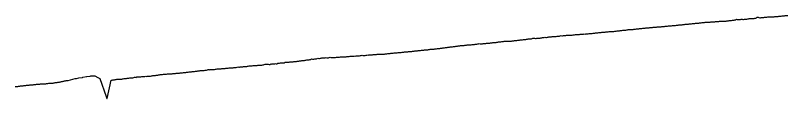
# Model space of a CAD drawing. Extents: x -3793 to 50787, y -1075 to 6138.
# Drawn here: x 43746 to 44710, y 1858 to 1961 of the extents above; entities that cross this region are included whole.
import ezdxf

# ---------------------------------------------------------------- set-up
doc = ezdxf.new("R2010")
doc.units = 0
doc.layers.add('RD_DDB_Profile_EX', color=7, linetype='Continuous')

msp = doc.modelspace()

# ---------------------------------------------------------------- linework, layer by layer
at = {"layer": 'RD_DDB_Profile_EX'}
for points in [[(44554.179345, 1947.813135), (44555.179658, 1947.80178), (44556.179773, 1947.88289), (44557.180089, 1947.979185), (44558.18138, 1948.07065), (44559.173163, 1948.160185), (44560.173465, 1948.34281), (44561.172222, 1948.4823), (44562.172545, 1948.57235), (44563.172869, 1948.62588), (44564.17419, 1948.731315), (44565.165878, 1948.734695), (44566.166188, 1948.794155), (44567.166325, 1948.833865), (44568.166638, 1948.886615), (44569.165732, 1949.11467), (44570.167083, 1949.163525), (44571.158678, 1949.3063), (44572.158835, 1949.468605), (44573.159155, 1949.57096), (44574.159475, 1949.617405), (44575.160845, 1949.66622), (44576.161171, 1949.707085), (44577.160402, 1949.89815), (44578.151739, 1949.89464), (44579.152067, 1950.035975), (44580.152395, 1950.077495), (44581.153794, 1950.271305), (44582.154127, 1950.513145), (44583.15446, 1950.600165), (44584.1457, 1950.64237), (44585.14506, 1950.75714), (44586.145268, 1950.852835), (44587.146824, 1951.01136), (44588.147164, 1951.043395), (44589.147383, 1951.11669), (44590.138667, 1951.20461), (44591.138992, 1951.29273), (44592.139202, 1951.409885), (44593.139932, 1951.60147), (44594.14028, 1951.644045), (44595.14052, 1951.72052), (44596.131715, 1951.70218), (44597.131943, 1951.88395), (44598.132277, 1951.86833), (44599.133858, 1951.94517), (44600.134098, 1952.223255), (44601.133735, 1952.31663), (44602.12484, 1952.45342), (44603.12527, 1952.62101), (44604.125783, 1952.71153), (44605.127552, 1952.80801), (44606.12742, 1952.90213), (44607.128013, 1953.04654), (44608.128512, 1953.09094), (44609.119066, 1953.232875), (44610.119546, 1953.32459), (44611.121382, 1953.23596), (44612.121848, 1953.238975), (44613.12177, 1953.252425), (44614.122306, 1953.40455), (44615.113328, 1953.436085), (44616.11327, 1953.38802), (44617.115014, 1953.532825), (44618.115511, 1953.53467), (44619.115931, 1953.58827), (44620.115909, 1953.923925), (44621.106808, 1953.929395), (44622.108598, 1953.92499), (44623.108587, 1953.91974), (44624.10898, 1953.977945), (44625.109413, 1954.21705), (44626.109783, 1954.220495), (44627.10021, 1954.31362), (44628.101927, 1954.41482), (44629.102316, 1954.5081), (44630.102364, 1954.455925), (44631.102705, 1954.55487), (44632.103035, 1954.55216), (44633.095089, 1954.555695), (44634.096548, 1954.65395), (44635.098252, 1954.946145), (44636.099989, 1954.94819), (44637.101691, 1954.996525), (44638.093462, 1955.045085), (44639.095163, 1955.19111), (44640.096897, 1955.34193), (44641.098368, 1955.44265), (44642.100069, 1955.541065), (44643.101769, 1955.74966), (44644.093793, 1955.84608), (44645.095269, 1955.847805), (44646.098377, 1956.871375), (44647.100111, 1956.330615), (44648.101579, 1956.282635), (44649.09358, 1956.33708), (44650.095278, 1956.337835), (44651.097008, 1956.631815), (44652.098481, 1956.684845), (44653.100179, 1956.68557), (44654.092166, 1956.63756)], [(44654.092166, 1956.63756), (44655.093675, 1956.6383), (44656.095371, 1956.7357), (44657.097066, 1956.848115), (44658.098791, 1957.03599), (44659.090556, 1957.03575), (44660.092249, 1957.42805), (44661.093941, 1957.43283), (44662.09546, 1957.528425), (44663.097153, 1957.68107), (44664.089113, 1957.58184), (44665.090802, 1957.631425), (44666.092326, 1957.778155), (44667.094015, 1957.82682), (44668.095704, 1957.88023), (44669.097337, 1958.223195), (44670.08907, 1958.273885), (44671.090704, 1958.668945), (44672.092339, 1959.308855), (44673.094, 1959.16654), (44674.095636, 1959.117935), (44675.087538, 1958.577885), (44676.089008, 1958.676515), (44677.09067, 1958.72604), (44678.092309, 1958.92233), (44679.093949, 1958.971875), (44680.085837, 1959.021615), (44681.087475, 1959.22041), (44682.088988, 1959.271495), (44683.090631, 1959.369575), (44684.092295, 1959.51776), (44685.084148, 1959.6168), (44686.08581, 1959.616445), (44687.087452, 1959.714725), (44688.088965, 1959.71634), (44689.090631, 1959.81278), (44690.082473, 1959.91069), (44691.084136, 1959.86351), (44692.087222, 1959.913785), (44693.088886, 1959.96552), (44694.090399, 1960.07373), (44695.092048, 1960.116085), (44696.083911, 1960.26396), (44697.085558, 1960.31485), (44698.087223, 1960.364505), (44699.088871, 1960.511775), (44700.090422, 1960.56436), (44701.082255, 1960.614675), (44702.083905, 1960.715375), (44703.085572, 1960.814435), (44704.087223, 1960.91298), (44705.08889, 1961.06111), (44706.080612, 1961.161885), (44707.082279, 1961.31154), (44708.083933, 1961.211175), (44709.085588, 1961.31036), (44710.087256, 1961.410905)], [(44454.166394, 1938.28641), (44455.168067, 1938.39448), (44456.169623, 1938.44378), (44457.171297, 1938.4144), (44458.172972, 1938.46808), (44459.164596, 1938.571655), (44460.16627, 1938.804415), (44461.169217, 1938.806785), (44462.170775, 1938.856025), (44463.163353, 1938.8515), (44464.164908, 1939.04658), (44465.165752, 1939.137775), (44466.168693, 1939.18227), (44467.170253, 1939.422955), (44468.164107, 1939.567175), (44469.166932, 1939.61936), (44470.167746, 1939.81453), (44471.170675, 1939.858135), (44472.164428, 1939.95139), (44473.166104, 1940.046505), (44474.169037, 1940.098565), (44475.170713, 1940.15262), (44476.163834, 1940.38235), (44477.166889, 1940.484375), (44478.168566, 1940.497855), (44479.171621, 1940.55478), (44480.17373, 1940.71186), (44481.166549, 1940.73088), (44482.169473, 1940.888055), (44483.171282, 1941.15895), (44484.173368, 1941.161275), (44485.167326, 1941.13328), (44486.169138, 1941.233095), (44487.172196, 1941.355755), (44488.174242, 1941.498465), (44489.166995, 1941.593055), (44490.170052, 1941.68541), (44491.17187, 1941.695535), (44492.17375, 1941.673925), (44493.167908, 1941.72713), (44494.16973, 1941.82694), (44495.172789, 1941.974605), (44496.173404, 1942.06874), (44497.176449, 1942.2108), (44498.170648, 1942.41371), (44499.172324, 1942.4296), (44500.175383, 1942.477), (44501.177328, 1942.65747), (44502.170339, 1942.741145), (44503.173243, 1942.793755), (44504.175075, 1943.0266), (44505.176997, 1943.129425), (44506.171103, 1943.13783), (44507.172939, 1943.19928), (44508.176, 1943.34643), (44509.177718, 1943.448985), (44510.170802, 1943.516825), (44511.173863, 1943.90198), (44512.175704, 1943.975835), (44513.177396, 1944.058915), (44514.180443, 1944.031855), (44515.173572, 1944.06354), (44516.176463, 1944.122305), (44517.17828, 1944.206645), (44518.180129, 1944.33156), (44519.174502, 1944.42226), (44520.176177, 1944.5401), (44521.17797, 1944.66196), (44522.181019, 1944.764845), (44523.174044, 1944.827385), (44524.177107, 1944.917365), (44525.178962, 1945.060755), (44526.180718, 1945.207005), (44527.174974, 1945.316145), (44528.176833, 1945.446105), (44529.179898, 1945.52182), (44530.181427, 1945.687355), (44531.18329, 1945.75085), (44532.177769, 1945.71733), (44533.179443, 1945.94629), (44534.181135, 1946.035025), (44535.184186, 1946.05138), (44536.177508, 1946.137515), (44537.180379, 1946.23951), (44538.18203, 1946.45616), (44539.183903, 1946.549), (44540.17825, 1946.64402), (44541.180124, 1946.687035), (44542.181751, 1946.73264), (44543.184804, 1946.77807), (44544.18648, 1946.7287), (44545.181065, 1946.78207), (44546.184132, 1947.09269), (44547.185806, 1947.12721), (44548.18697, 1947.22176), (44549.17999, 1947.29323), (44550.182428, 1947.464755), (44551.185068, 1947.516635), (44552.186538, 1947.530595), (44553.180532, 1947.759545), (44554.179345, 1947.813135)], [(44354.203553, 1929.05503), (44355.202938, 1929.050705), (44356.195716, 1929.36592), (44357.197389, 1929.330825), (44358.199207, 1929.32538), (44359.20088, 1929.44356), (44360.201526, 1929.442945), (44361.193034, 1929.31938), (44362.194706, 1929.368655), (44363.196378, 1929.60782), (44364.198051, 1929.567205), (44365.198864, 1929.577045), (44366.191604, 1929.91147), (44367.192008, 1929.88074), (44368.19368, 1929.925675), (44369.195352, 1930.29054), (44370.196051, 1930.39479), (44371.188763, 1930.35412), (44372.190572, 1930.358725), (44373.190967, 1930.584675), (44374.192637, 1930.648325), (44375.193362, 1930.747635), (44376.186047, 1930.98291), (44377.187718, 1931.17276), (44378.189522, 1931.26303), (44379.191193, 1931.31241), (44380.190659, 1931.64064), (44381.192332, 1931.680695), (44382.184986, 1931.725645), (44383.186656, 1931.761195), (44384.188326, 1932.133095), (44385.189218, 1932.146595), (44386.189612, 1932.233615), (44387.18224, 1932.246655), (44388.183909, 1932.34159), (44389.184696, 1932.445455), (44390.186368, 1932.59042), (44391.18804, 1932.780995), (44392.18078, 1933.054465), (44393.182449, 1933.34078), (44394.183247, 1933.166665), (44395.184918, 1932.946745), (44396.18659, 1932.91355), (44397.180493, 1933.14932), (44398.182162, 1933.33545), (44399.183081, 1933.29403), (44400.184753, 1933.35221), (44401.177364, 1933.31057), (44402.179032, 1933.492415), (44403.180701, 1933.815645), (44404.182791, 1933.913755), (44405.184463, 1934.16324), (44406.177203, 1934.258785), (44407.178872, 1934.308285), (44408.18054, 1934.26217), (44409.181341, 1934.26604), (44410.183013, 1934.41987), (44411.176916, 1934.522645), (44412.178585, 1934.71328), (44413.18038, 1934.721865), (44414.181176, 1934.82134), (44415.182847, 1935.10766), (44416.175455, 1935.398595), (44417.177124, 1935.4807), (44418.180093, 1935.395955), (44419.180762, 1935.412865), (44420.173375, 1935.40814), (44421.175044, 1935.375155), (44422.17659, 1935.661225), (44423.17826, 1935.7194), (44424.179808, 1935.76857), (44425.172838, 1935.834525), (44426.174509, 1936.116425), (44427.176056, 1936.48075), (44428.177728, 1936.21509), (44429.179399, 1936.31457), (44430.171016, 1936.45965), (44431.172688, 1936.64624), (44432.175522, 1936.633085), (44433.177195, 1936.695545), (44434.178867, 1936.836265), (44435.171343, 1936.92262), (44436.172158, 1936.930695), (44437.173831, 1937.045815), (44438.175384, 1937.0451), (44439.169264, 1937.114825), (44440.170813, 1937.10971), (44441.172484, 1937.167815), (44442.173303, 1937.350145), (44443.174858, 1937.36222), (44444.167445, 1937.566145), (44445.169117, 1937.60288), (44446.171955, 1937.70064), (44447.172775, 1937.758765), (44448.174331, 1937.703725), (44449.166919, 1937.936365), (44450.168592, 1937.99868), (44451.170146, 1938.235275), (44452.171819, 1938.09327), (44453.172658, 1938.092825), (44454.166394, 1938.28641)], [(44253.910399, 1918.284175), (44254.903428, 1918.33993), (44255.905924, 1918.442615), (44256.907688, 1918.55932), (44257.908305, 1918.65297), (44258.902074, 1918.668095), (44259.903838, 1918.77327), (44260.906332, 1918.938015), (44261.908095, 1919.12561), (44262.908693, 1919.207435), (44263.902481, 1919.387175), (44264.904245, 1919.498455), (44265.906736, 1919.595135), (44266.9085, 1919.700535), (44267.900394, 1919.706585), (44268.902884, 1919.759305), (44269.904648, 1920.00871), (44270.907137, 1920.01142), (44271.908901, 1920.079025), (44272.900797, 1920.204855), (44273.903284, 1920.338155), (44274.905048, 1920.47527), (44275.907534, 1920.584275), (44276.900664, 1920.803445), (44277.901196, 1920.865245), (44278.903681, 1920.936635), (44279.905445, 1921.25491), (44280.908031, 1921.326795), (44281.90108, 1921.38268), (44282.901592, 1921.51955), (44283.904074, 1921.759575), (44284.905839, 1921.80901), (44285.89973, 1922.049415), (44286.901492, 1922.10526), (44287.901985, 1922.267475), (44288.904464, 1922.370085), (44289.906334, 1922.43283), (44290.900139, 1922.57927), (44291.901901, 1922.62868), (44292.902374, 1922.741055), (44293.904851, 1922.88731), (44294.906723, 1922.97415), (44295.900545, 1923.11375), (44296.902307, 1923.23294), (44297.90276, 1923.425815), (44298.905343, 1923.565605), (44299.898461, 1923.75861), (44300.900947, 1923.761005), (44301.902709, 1923.97383), (44303.219525, 1924.044535), (44304.221197, 1924.07065), (44305.222681, 1924.25613), (44306.223134, 1924.302045), (44307.224806, 1924.44486), (44308.225179, 1924.533515), (44309.218034, 1924.51292), (44310.219707, 1924.755755), (44311.221379, 1924.87459), (44312.221647, 1924.956795), (44313.222052, 1924.949795), (44314.215059, 1925.05574), (44315.216732, 1925.117795), (44316.218226, 1925.191885), (44317.219899, 1925.471655), (44318.220345, 1925.51159), (44319.21191, 1925.579415), (44320.213583, 1925.765975), (44321.215255, 1925.759095), (44322.216928, 1925.84608), (44323.218429, 1926.07648), (44324.208939, 1926.166635), (44325.210612, 1926.734175), (44326.212116, 1926.327025), (44327.213789, 1926.20644), (44328.215462, 1926.2597), (44329.207202, 1926.33525), (44330.208709, 1926.46006), (44331.209149, 1926.51128), (44332.210822, 1926.516415), (44333.212332, 1926.691795), (44334.214006, 1926.952755), (44335.205746, 1926.902325), (44336.20742, 1927.090015), (44337.207696, 1927.107835), (44338.20937, 1927.195725), (44339.211043, 1927.328), (44340.202626, 1927.44408), (44341.2043, 1927.487735), (44342.205974, 1927.659555), (44343.206407, 1927.78245), (44344.207927, 1927.9537), (44345.199668, 1928.03636), (44346.201342, 1927.991145), (44347.202863, 1928.168045), (44348.204537, 1928.395555), (44349.204969, 1928.614665), (44350.196709, 1928.68935), (44351.198533, 1928.77305), (44352.200206, 1928.7777), (44353.20188, 1929.100355), (44354.203553, 1929.05503)], [(44153.914849, 1909.93555), (44154.916612, 1909.888315), (44155.909238, 1909.942465), (44156.911831, 1910.09067), (44157.913594, 1910.139985), (44158.916188, 1910.239725), (44159.907983, 1910.431555), (44160.910577, 1910.54685), (44161.91317, 1910.54421), (44162.914933, 1910.64149), (44163.907559, 1910.749395), (44164.910153, 1910.896175), (44165.911916, 1910.850005), (44166.91451, 1910.808015), (44167.917064, 1910.91375), (44168.908898, 1911.056445), (44169.911492, 1911.102535), (44170.914044, 1910.99322), (44171.915849, 1911.08766), (44172.908432, 1911.184145), (44173.911024, 1911.230115), (44174.912831, 1911.32436), (44175.91538, 1911.47498), (44176.908004, 1911.62592), (44177.909767, 1911.81136), (44178.91236, 1911.99723), (44179.914952, 1911.581995), (44180.906747, 1911.734385), (44181.90934, 1911.803125), (44182.911881, 1911.906705), (44183.913695, 1912.02771), (44184.916288, 1912.135245), (44185.908859, 1912.651115), (44186.910676, 1912.31034), (44187.913214, 1912.357275), (44188.915749, 1912.45727), (44189.9076, 1912.55046), (44190.910135, 1912.557), (44191.912725, 1912.71047), (44192.914488, 1912.856345), (44193.907759, 1913.08839), (44194.90964, 1912.82034), (44195.911404, 1912.816065), (44196.913993, 1912.96216), (44197.907301, 1913.27292), (44198.908315, 1913.361055), (44199.910903, 1913.27575), (44200.913426, 1913.290555), (44201.915254, 1913.244085), (44202.908597, 1913.205655), (44203.910328, 1913.25116), (44204.912159, 1913.346795), (44205.914678, 1913.558285), (44206.908125, 1913.533185), (44207.909059, 1913.57412), (44208.911575, 1913.63198), (44209.914158, 1913.63609), (44210.906809, 1914.00561), (44211.909407, 1914.03535), (44212.91105, 1914.171285), (44213.912815, 1914.35294), (44214.906324, 1914.44762), (44215.908845, 1914.636875), (44216.909776, 1914.70031), (44217.912283, 1914.793995), (44218.905754, 1914.951675), (44219.907595, 1914.95143), (44220.909165, 1915.054295), (44221.911745, 1915.19784), (44222.91351, 1915.15689), (44223.907015, 1915.269695), (44224.909609, 1915.398255), (44225.910387, 1915.35266), (44226.912966, 1915.410725), (44227.906507, 1915.564545), (44228.90827, 1915.708745), (44229.909836, 1915.886815), (44230.912329, 1915.93459), (44231.90525, 1916.06374), (44232.907014, 1916.06317), (44233.909519, 1916.081625), (44234.910321, 1916.276185), (44235.912812, 1916.373645), (44236.905757, 1916.552355), (44237.90752, 1916.557135), (44238.908952, 1916.60968), (44239.910805, 1916.754135), (44240.90441, 1916.83942), (44241.906264, 1917.01748), (44242.908027, 1917.12777), (44243.909434, 1917.275015), (44244.911289, 1917.302905), (44245.904915, 1917.388805), (44246.90677, 1917.56641), (44247.90743, 1917.710355), (44248.909917, 1917.812795), (44249.902921, 1917.874025), (44250.90542, 1917.98792), (44251.907277, 1917.987755), (44252.907914, 1918.142845), (44253.910399, 1918.284175)], [(44054.937071, 1900.08881), (44055.929183, 1899.996265), (44056.931034, 1900.43118), (44057.932877, 1900.87562), (44058.934727, 1900.73296), (44059.927092, 1900.77853), (44060.928944, 1900.878095), (44061.930817, 1900.728655), (44062.93266, 1900.586895), (44063.934786, 1900.53769), (44064.926857, 1901.368935), (44065.928971, 1901.120235), (44066.930817, 1901.170115), (44067.932726, 1901.26469), (44068.924775, 1901.27257), (44069.926627, 1901.3714), (44070.928743, 1901.7069), (44071.93039, 1901.511745), (44072.922519, 1901.519105), (44073.924362, 1902.199625), (44074.926494, 1902.245065), (44075.928161, 1902.25553), (44076.930308, 1902.497875), (44077.922313, 1902.44927), (44078.923995, 1902.39506), (44079.926138, 1902.489805), (44080.927983, 1902.59518), (44081.920132, 1902.78867), (44082.921978, 1903.52795), (44083.924128, 1903.434875), (44084.925714, 1903.38685), (44085.927893, 1903.383465), (44086.919858, 1903.485665), (44087.921922, 1903.48135), (44088.923762, 1903.77948), (44089.925606, 1903.88017), (44090.917881, 1903.827395), (44091.91963, 1903.87813), (44092.921809, 1903.975245), (44093.923653, 1904.076025), (44094.915904, 1904.36926), (44095.917677, 1904.37251), (44096.919857, 1904.417215), (44097.921699, 1904.567065), (44098.923478, 1904.71747), (44099.915724, 1904.86399), (44100.917566, 1905.212965), (44101.919746, 1905.260055), (44102.921549, 1905.26176), (44103.913771, 1905.50656), (44104.915612, 1905.657155), (44105.917793, 1905.553475), (44106.919619, 1905.65416), (44107.921815, 1905.95016), (44108.913656, 1906.05061), (44109.915493, 1906.201165), (44110.255523, 1906.183035), (44110.91795, 1906.152745), (44111.919714, 1906.251935), (44112.912337, 1906.406195), (44113.914102, 1906.55504), (44114.916695, 1906.55893), (44115.918458, 1907.70559), (44116.911082, 1907.111545), (44117.912849, 1907.160895), (44118.914612, 1907.310445), (44119.917206, 1907.414085), (44120.918918, 1907.56343), (44121.911595, 1907.71659), (44122.913364, 1907.817005), (44123.915951, 1908.21689), (44124.917721, 1908.168395), (44125.910348, 1908.124025), (44126.912111, 1908.2238), (44127.914706, 1908.525395), (44128.916478, 1908.622625), (44129.918941, 1908.7721), (44130.910869, 1908.821215), (44131.913454, 1908.628605), (44132.916049, 1908.73331), (44133.917675, 1909.030515), (44134.910438, 1908.984625), (44135.913033, 1908.888715), (44136.914796, 1908.939875), (44137.917391, 1909.19041), (44138.910018, 1909.43966), (44139.911781, 1909.243235), (44140.914376, 1909.20527), (44141.916971, 1909.15907), (44142.908766, 1909.1145), (44143.911361, 1909.15869), (44144.913934, 1909.210825), (44145.915718, 1909.3129), (44146.918037, 1909.466555), (44147.910916, 1909.51887), (44148.912703, 1909.61542), (44149.915273, 1909.668715), (44150.917547, 1909.822135), (44151.909688, 1909.91867), (44152.912255, 1909.93016), (44153.914849, 1909.93555)], [(43954.961648, 1890.36368), (43955.963416, 1890.44452), (43956.955056, 1890.584385), (43957.956228, 1890.592715), (43958.957996, 1890.747985), (43959.959763, 1890.844365), (43960.961531, 1890.98491), (43961.953912, 1891.18159), (43962.955096, 1891.322265), (43963.95691, 1891.42191), (43964.958678, 1891.48001), (43965.960445, 1891.5294), (43966.951484, 1891.73098), (43967.953251, 1891.774795), (43968.954256, 1891.831265), (43969.956023, 1891.972605), (43970.957024, 1892.110535), (43971.958281, 1892.35996), (43972.94982, 1892.356085), (43973.950816, 1892.44961), (43974.952582, 1892.64668), (43975.953611, 1892.792915), (43976.954928, 1892.89687), (43977.955934, 1892.94273), (43978.948161, 1893.04451), (43979.949145, 1893.13205), (43980.950126, 1893.126215), (43981.951504, 1893.23151), (43982.952501, 1893.27742), (43983.954268, 1893.528675), (43984.945639, 1893.674695), (43985.94661, 1893.71884), (43986.948076, 1894.10699), (43987.949062, 1894.44895), (43988.950829, 1894.066695), (43989.942125, 1894.112575), (43990.943889, 1894.30774), (43991.944587, 1894.35629), (43992.945563, 1894.454425), (43993.947329, 1894.454995), (43994.948301, 1894.503675), (43995.940314, 1894.64456), (43996.941066, 1894.738475), (43997.942848, 1895.2341), (43998.943811, 1895.280565), (43999.944772, 1895.130105), (44000.946537, 1895.130315), (44001.937525, 1895.17779), (44002.939279, 1895.27586), (44003.940234, 1895.471235), (44004.941998, 1895.52069), (44005.94295, 1895.567125), (44006.943833, 1895.664), (44007.935689, 1895.7136), (44008.936635, 1895.859605), (44009.938399, 1895.95877), (44010.939341, 1895.904325), (44011.941089, 1895.953935), (44012.942185, 1896.201415), (44013.933816, 1896.3078), (44014.93565, 1896.409085), (44015.937263, 1896.416545), (44016.939119, 1896.367985), (44017.940731, 1896.475385), (44018.932583, 1896.626005), (44019.934196, 1896.831295), (44020.935811, 1896.839195), (44021.937667, 1896.78964), (44022.93928, 1897.239815), (44023.941136, 1897.487455), (44024.932745, 1897.39413), (44025.934362, 1897.407915), (44026.936214, 1897.459745), (44027.937647, 1897.50899), (44028.939496, 1897.65616), (44029.941096, 1897.670925), (44030.932946, 1897.91732), (44031.934541, 1898.026775), (44032.936142, 1898.080555), (44033.937989, 1898.13029), (44034.939591, 1898.230915), (44035.941169, 1898.281815), (44036.933037, 1898.638505), (44037.934883, 1898.743765), (44038.936179, 1898.7604), (44039.937756, 1898.715485), (44040.939607, 1898.76639), (44041.931785, 1898.80707), (44042.93363, 1899.19477), (44043.935414, 1899.25541), (44044.937256, 1899.1661), (44045.939374, 1899.158285), (44046.931214, 1899.205895), (44047.933333, 1899.252905), (44048.935175, 1899.591905), (44049.937025, 1899.69877), (44050.929426, 1899.841405), (44051.930986, 1899.69367), (44052.933106, 1899.64221), (44053.934949, 1899.748865), (44054.937071, 1900.08881)], [(43834.858937, 1885.684325), (43835.626988, 1885.80345), (43839.577815, 1886.17963), (43840.636459, 1886.246775), (43844.296693, 1886.29627), (43845.645931, 1886.22874), (43849.03198, 1884.43749), (43851.538982, 1883.25), (43859.458153, 1860.543715), (43860.465339, 1858.27), (43861.022477, 1858.31227), (43865.978312, 1880.91305), (43866.971221, 1881.16064), (43867.973786, 1881.360495), (43868.975996, 1881.47054), (43869.978542, 1881.625455), (43870.9715, 1881.682635), (43871.974055, 1881.73958), (43872.976575, 1882.27371), (43873.969156, 1882.23472), (43874.972484, 1882.23993), (43875.975026, 1882.291855), (43876.977567, 1882.3558), (43877.970636, 1882.415615), (43878.972672, 1882.47023), (43879.975205, 1882.5301), (43880.96831, 1882.882425), (43881.970853, 1882.931455), (43882.973393, 1883.07161), (43883.975348, 1883.166945), (43884.968499, 1883.318115), (43885.971033, 1883.331125), (43886.973564, 1883.38198), (43887.976093, 1883.4423), (43888.968651, 1883.823705), (43889.971176, 1883.777255), (43890.973699, 1883.87738), (43891.967712, 1883.842365), (43892.970241, 1883.806815), (43893.972031, 1884.43103), (43894.974482, 1884.633925), (43895.967783, 1884.59883), (43896.970303, 1884.513875), (43897.97282, 1885.119995), (43898.974534, 1885.134845), (43899.967132, 1885.13846), (43900.968898, 1885.233835), (43901.970663, 1885.2872), (43902.972429, 1885.31039), (43903.973406, 1885.459705), (43904.965991, 1885.513195), (43905.967757, 1885.604605), (43906.969523, 1885.70783), (43907.971288, 1885.77666), (43908.972277, 1885.872015), (43909.964851, 1885.7793), (43910.966616, 1885.82851), (43911.968382, 1886.05456), (43912.969381, 1886.16157), (43913.970412, 1886.160285), (43914.962957, 1886.206055), (43915.964723, 1886.396385), (43916.966428, 1886.55795), (43917.967456, 1886.65352), (43918.969224, 1886.756475), (43919.961756, 1886.855995), (43920.963522, 1887.05158), (43921.965287, 1887.100845), (43922.966327, 1887.14649), (43923.968096, 1887.38489), (43924.960615, 1887.538075), (43925.962381, 1887.765755), (43926.964147, 1887.96155), (43927.964458, 1888.01442), (43928.966226, 1888.16379), (43929.967994, 1888.21316), (43930.960483, 1888.455835), (43931.962248, 1888.41213), (43932.963329, 1888.51152), (43933.965097, 1888.607465), (43934.966865, 1888.69662), (43935.959341, 1888.84285), (43936.961107, 1888.85584), (43937.9622, 1888.81199), (43938.963914, 1888.907715), (43939.965682, 1888.970455), (43940.958146, 1889.02002), (43941.959965, 1889.119625), (43942.960324, 1889.201985), (43943.962092, 1889.204575), (43944.963859, 1889.40072), (43945.956295, 1889.459915), (43946.958061, 1889.552875), (43947.959193, 1889.699075), (43948.960961, 1889.70792), (43949.962729, 1889.85096), (43950.955153, 1889.944275), (43951.956918, 1890.03429), (43952.958113, 1890.11199), (43953.959881, 1890.164395), (43954.961648, 1890.36368)], [(43746.093609, 1873.203205), (43746.943769, 1873.162575), (43747.804066, 1872.99051), (43748.498578, 1873.04411), (43749.366706, 1873.090185), (43750.232573, 1873.394975), (43751.087496, 1873.612965), (43751.951089, 1873.612565), (43752.811479, 1873.829865), (43753.494924, 1873.932485), (43754.364949, 1874.06506), (43755.22381, 1874.06477), (43756.090744, 1874.110535), (43756.955536, 1874.328975), (43757.821632, 1874.414975), (43758.488859, 1874.507525), (43759.353218, 1874.554), (43760.224061, 1874.686945), (43761.093704, 1874.686455), (43761.961663, 1874.689065), (43762.818702, 1874.77845), (43763.477475, 1874.790605), (43764.350354, 1875.05161), (43765.223966, 1875.140985), (43766.09561, 1875.186675), (43766.95647, 1875.188985), (43767.82725, 1875.232025), (43768.472315, 1875.315375), (43769.349227, 1875.71099), (43770.224248, 1875.7569), (43771.08936, 1875.71303), (43771.961673, 1875.71533), (43772.832109, 1876.022255), (43773.470101, 1876.074315), (43774.346796, 1875.942555), (43775.215448, 1875.901505), (43776.09097, 1876.122425), (43776.966465, 1876.209365), (43777.839445, 1876.3425), (43778.465671, 1876.411515), (43779.33726, 1876.37045), (43780.215381, 1876.50146), (43781.093155, 1876.46015), (43781.969189, 1876.41892), (43782.834561, 1876.377965), (43783.45528, 1876.42554), (43784.335146, 1876.468915), (43785.215688, 1876.77902), (43786.094549, 1876.781615), (43786.964479, 1877.088265), (43787.840931, 1877.22199), (43788.451406, 1877.288925), (43789.334517, 1877.335535), (43790.215648, 1877.24708), (43791.087634, 1877.249945), (43791.966792, 1877.47211), (43792.84685, 1877.47165), (43793.447813, 1877.518505), (43794.323929, 1877.65368), (43795.207174, 1877.83244), (43796.08942, 1878.008095), (43796.970463, 1877.966445), (43797.840988, 1878.276655), (43798.437917, 1878.34843), (43799.323466, 1878.61562), (43800.207138, 1878.65929), (43801.381024, 1878.72883), (43802.16239, 1878.80855), (43802.93378, 1879.00391), (43803.706338, 1879.235115), (43804.481491, 1879.429355), (43805.254112, 1879.430615), (43806.017331, 1879.77676), (43806.786332, 1879.89269), (43807.552829, 1880.046595), (43808.688171, 1880.274855), (43809.469445, 1880.508675), (43810.244001, 1880.509895), (43811.023852, 1880.549925), (43812.084324, 1880.68656), (43820.702302, 1883.020705), (43822.386741, 1883.32126), (43825.608045, 1883.96534), (43830.140059, 1884.55484), (43830.617516, 1884.622005), (43834.858937, 1885.684325)]]:
    msp.add_lwpolyline(points, dxfattribs=at)

doc.saveas('drawing.dxf')
